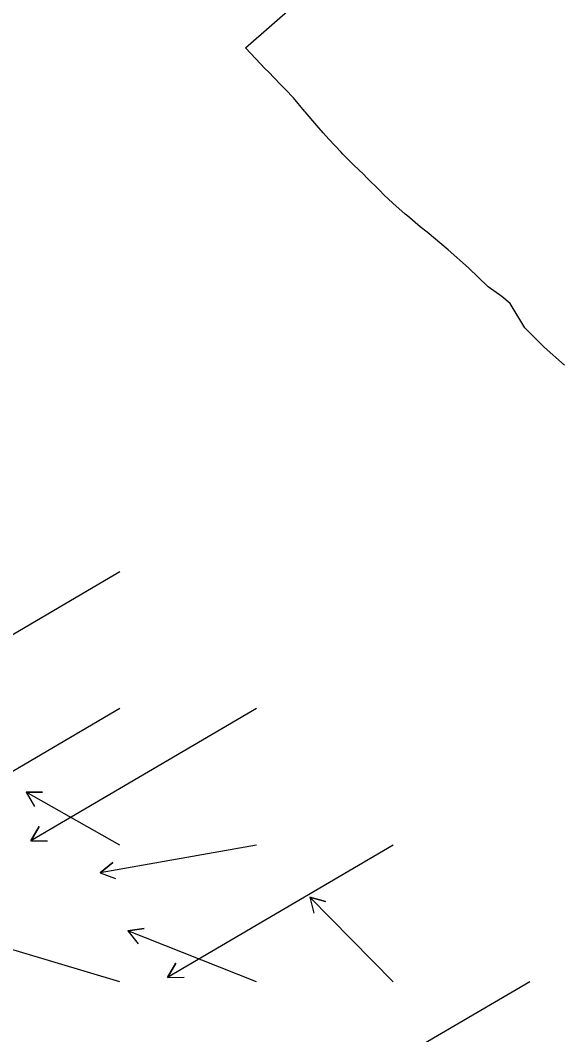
# Model space of a CAD drawing. Extents: x 954385 to 988206, y 1868364 to 1924553.
# Drawn here: x 955720.7 to 955918.1, y 1923149.5 to 1923520.9 of the extents above; entities that cross this region are included whole.
import ezdxf

# ---------------------------------------------------------------- set-up
doc = ezdxf.new("R2010")
doc.units = 0
doc.layers.add('24', color=7, linetype='Continuous')
doc.layers.add('26', color=7, linetype='Continuous')

msp = doc.modelspace()

# ---------------------------------------------------------------- linework, layer by layer
at = {"layer": '24'}
msp.add_lwpolyline([(955919.88, 1923394.59), (955912.43, 1923401.27), (955905.37, 1923408.36), (955900.03, 1923417.25), (955896.9, 1923419.77), (955891.95, 1923423.27), (955884.78, 1923430.24), (955877.24, 1923436.82), (955869.57, 1923443.27), (955867.08, 1923445.34), (955862.36, 1923449.31), (955862.01, 1923449.6), (955861.6, 1923449.94), (955857, 1923453.95), (955853.78, 1923457.05), (955852.24, 1923458.55), (955847.54, 1923463.21), (955846.31, 1923464.52), (955842.79, 1923467.83), (955838.79, 1923471.93), (955838.16, 1923472.57), (955833.65, 1923477.42), (955831.58, 1923479.66), (955829.2, 1923482.33), (955824.91, 1923487.38), (955824.68, 1923487.66), (955820.66, 1923492.46), (955817.74, 1923495.62), (955816.08, 1923497.24), (955815.92, 1923497.39), (955811.47, 1923501.99), (955810.34, 1923503.15), (955806.88, 1923506.77), (955803.08, 1923510.83), (955876.27, 1923574.91)], dxfattribs=at)
at = {"layer": '26'}
for points in [[(955757.13, 1923318.93), (955674.61, 1923270.5), (955677.57, 1923275.72), (955674.61, 1923270.5), (955680.61, 1923270.54)], [(955757.13, 1923268.93), (955674.61, 1923220.5), (955677.57, 1923225.72), (955674.61, 1923220.5), (955680.61, 1923220.54)], [(955807.13, 1923268.93), (955724.61, 1923220.5), (955727.57, 1923225.72), (955724.61, 1923220.5), (955730.61, 1923220.54)], [(955757.13, 1923218.93), (955722.8, 1923238.27), (955728.8, 1923238.34), (955722.8, 1923238.27), (955725.85, 1923233.11)], [(955807.13, 1923218.93), (955749.94, 1923208.74), (955754.53, 1923212.61), (955749.94, 1923208.74), (955755.58, 1923206.7)], [(955857.13, 1923218.93), (955774.61, 1923170.5), (955777.57, 1923175.72), (955774.61, 1923170.5), (955780.61, 1923170.54)], [(955857.13, 1923168.93), (955826.61, 1923199.81), (955832.4, 1923198.23), (955826.61, 1923199.81), (955828.13, 1923194.01)], [(955807.13, 1923168.93), (955760.06, 1923187.55), (955765.99, 1923188.42), (955760.06, 1923187.55), (955763.78, 1923182.84)], [(955757.13, 1923168.93), (955708.43, 1923183.38), (955714.27, 1923184.78), (955708.43, 1923183.38), (955712.56, 1923179.03)], [(955907.13, 1923168.93), (955824.61, 1923120.5), (955827.57, 1923125.72), (955824.61, 1923120.5), (955830.61, 1923120.54)]]:
    msp.add_lwpolyline(points, dxfattribs=at)

doc.saveas('drawing.dxf')
